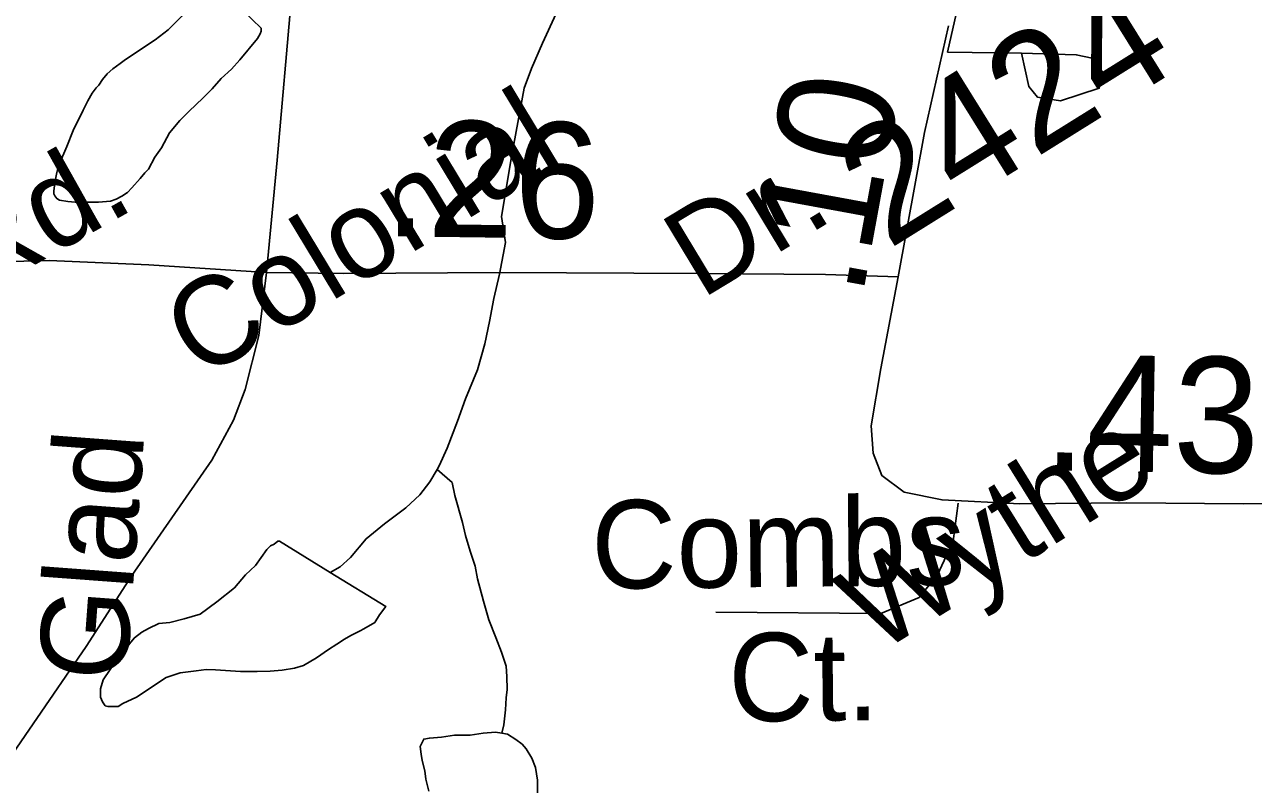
# Model space of a CAD drawing. Extents: x 2001466 to 31450019, y -30647475 to 847247.
# Drawn here: x 2183396 to 2186041, y 732116 to 733751 of the extents above; entities that cross this region are included whole.
import ezdxf

# ---------------------------------------------------------------- set-up
doc = ezdxf.new("R2010")
doc.units = 0
for name, color, linetype in [('Exist Hydrographic Misc Water Feature', 7, 'Continuous'), ('Exist Road Non-System Type 51', 7, 'Continuous'), ('Exist Road Non-System Type 51 Label', 7, 'Continuous'), ('Exist Road Secondary Mileage Hundredths English Label', 7, 'Continuous'), ('Exist Road Secondary Type 51 Attributed', 7, 'Continuous'), ('Exist Road Secondary Type 51 Label', 7, 'Continuous'), ('Exist Road Secondary Type 51 Number Label', 7, 'Continuous')]:
    doc.layers.add(name, color=color, linetype=linetype)

msp = doc.modelspace()

# ---------------------------------------------------------------- linework, layer by layer
at = {"layer": 'Exist Hydrographic Misc Water Feature'}
for points in [[(2183867, 733780.9), (2183905.4, 733743.1), (2183905.2, 733737), (2183903.3, 733731.3), (2183897.4, 733721.2), (2183859.6, 733675), (2183841.8, 733655), (2183819.7, 733634.8), (2183800, 733612.6), (2183779.9, 733592.5), (2183750.3, 733564.5), (2183730.3, 733544.5), (2183708.5, 733518.1), (2183690.9, 733485.9), (2183676.9, 733466.1), (2183663.2, 733439.8), (2183655, 733431.7), (2183645, 733419.8), (2183627.1, 733399.8), (2183617.5, 733389.5), (2183605.4, 733381.6), (2183593.5, 733375.7), (2183581.2, 733371.4), (2183555.3, 733369.3), (2183533.4, 733369.3), (2183505.3, 733369.1), (2183489.3, 733370.7), (2183471.5, 733373), (2183465.3, 733376.8), (2183461.6, 733382.6), (2183459.2, 733386.6), (2183459.4, 733392.7), (2183461.2, 733410.7), (2183465.3, 733432.8), (2183469.2, 733446.8), (2183486.9, 733488.7), (2183500.6, 733522.8), (2183522.3, 733566.9), (2183532.2, 733587), (2183542, 733603.3), (2183550, 733615.1), (2183556.2, 733621), (2183564.2, 733633.2), (2183573.8, 733645.2), (2183586.1, 733655.5), (2183601.7, 733667.3), (2183613.6, 733675.6), (2183677.1, 733718), (2183705.4, 733740), (2183764.9, 733798.4)], [(2184284.5, 732793.8), (2184288.4, 732801.8), (2184306, 732839.6), (2184328.2, 732898), (2184345.4, 732946.1), (2184371, 733007.9), (2184386.8, 733063.9), (2184396.7, 733112.4), (2184406.1, 733162), (2184418.2, 733214.1), (2184431.7, 733282.3), (2184423.1, 733338.3), (2184444.5, 733466.5), (2184471.7, 733614.5), (2184487.1, 733656.4), (2184511.1, 733710.8), (2184540.8, 733774.8)], [(2184053.8, 732572.4), (2184075.4, 732584.5), (2184097.9, 732604.6), (2184131.3, 732645), (2184171.1, 732677.1), (2184216.6, 732711.2), (2184247, 732739.5), (2184268.5, 732767.4), (2184284.5, 732793.8)], [(2184423.3, 732226.8), (2184427.6, 732244.5), (2184431.3, 732276.8), (2184433, 732302.5), (2184435.2, 732320.8), (2184434.6, 732348.4), (2184433, 732370.6), (2184422.5, 732400.6), (2184410.4, 732432.5), (2184395.9, 732470.3), (2184384, 732510.3), (2184371.5, 732558.4), (2184365.9, 732586), (2184355.5, 732618), (2184345, 732652), (2184339.1, 732680.1), (2184322.6, 732737.7), (2184316.7, 732765.8), (2184284.5, 732793.8)], [(2184053.8, 732572.4), (2184174.2, 732499), (2184160.2, 732481.2), (2184150.2, 732464.9), (2184126.2, 732451.1), (2184118.4, 732447), (2184098.7, 732436.6), (2184084.6, 732428.5), (2184068.6, 732418.4), (2184050.3, 732406.5), (2184024.9, 732388.5), (2183996.6, 732372.1), (2183976.9, 732366.1), (2183950.7, 732362), (2183924.8, 732359.8), (2183897.2, 732359.5), (2183861.1, 732359.3), (2183807.4, 732362.9), (2183786.8, 732363.2), (2183765.3, 732360.8), (2183731.1, 732356.6), (2183701.3, 732346.5), (2183637.4, 732304.2), (2183607.8, 732290.1), (2183597.8, 732283.9), (2183583.8, 732283.9), (2183575.6, 732283.9), (2183569.7, 732285.7), (2183563.8, 732293.9), (2183559.4, 732303.9), (2183559.4, 732321.7), (2183565.4, 732341.5), (2183596.8, 732387.9), (2183610.9, 732404), (2183625.1, 732422.2), (2183632.6, 732431.9), (2183648.6, 732444.1), (2183662.8, 732452.1), (2183684.9, 732462.2), (2183708.7, 732464.7), (2183740.1, 732472.9), (2183774.1, 732482.7), (2183810.4, 732508.9), (2183848.2, 732539.3), (2183871.9, 732567.4), (2183893.5, 732587.6), (2183917.5, 732621.7), (2183925.7, 732629.8), (2183933.5, 732633.5), (2183941.3, 732639.6), (2183945.1, 732639.9), (2184053.8, 732572.4)], [(2184176.4, 731769.3), (2184208.2, 731777.5), (2184272.2, 731791.7), (2184324.1, 731806.2), (2184355.9, 731816.4), (2184411.8, 731840.8), (2184439.5, 731858.9), (2184451.4, 731875), (2184467.2, 731901), (2184475.6, 731915.2), (2184481.4, 731927.3), (2184493.3, 731967.2), (2184500.6, 732037.1), (2184500.4, 732087), (2184500.4, 732125.2), (2184496.1, 732153), (2184487.9, 732172.9), (2184476, 732193), (2184467.4, 732202.7), (2184453.9, 732212.9), (2184435.8, 732224.6), (2184423.3, 732226.8)], [(2184423.3, 732226.8), (2184409.6, 732228.5), (2184383.3, 732226.4), (2184355.5, 732222.1), (2184321.4, 732222), (2184293.5, 732218.1), (2184267.7, 732215.9), (2184255.4, 732213.7), (2184247.6, 732197.8), (2184249.7, 732181.7), (2184252.1, 732167.6), (2184258.1, 732145.5), (2184260.3, 732127.8), (2184266.5, 732101.7)]]:
    msp.add_lwpolyline(points, dxfattribs=at)
at = {"layer": 'Exist Road Non-System Type 51'}
msp.add_line((2185383.1, 733691.7), (2185542.5, 733689.8), dxfattribs=at)
for points in [[(2185383.1, 733691.7), (2185432.4, 733910.1), (2185462.8, 734020.2)], [(2185542.5, 733689.8), (2185557.7, 733617.7), (2185576.6, 733594.9), (2185626, 733587.3), (2185709.5, 733613.9), (2185717.1, 733648.1), (2185694.3, 733678.4), (2185660.1, 733686), (2185542.5, 733689.8)], [(2184884.5, 732486.6), (2185239.4, 732484.1), (2185321.7, 732518.6), (2185361.2, 732567), (2185395, 732639.8), (2185406.2, 732721.2)]]:
    msp.add_lwpolyline(points, dxfattribs=at)
at = {"layer": 'Exist Road Secondary Type 51 Attributed'}
for points in [[(2184197.7, 735042.5), (2184138, 734943), (2184089.9, 734833.1), (2184069.5, 734695.9), (2184051.7, 734443.6), (2184014.6, 734148.3), (2184004.1, 734008), (2183971.1, 733811.1), (2183939.8, 733459.3), (2183916.7, 733217.4)], [(2185384.8, 733748.3), (2185333.5, 733519), (2185276.5, 733208)], [(2179698.7, 733195.4), (2179887.1, 733208), (2180263.8, 733243.6), (2180594.5, 733268.7), (2181152.2, 733258.2), (2181763.3, 733241.5), (2182427.7, 733216.3), (2182722.8, 733212.1), (2183120.4, 733235.2), (2183449.5, 733243.6), (2183663.5, 733234.1), (2183916.7, 733217.4)], [(2183916.7, 733217.4), (2183900.5, 733082.3), (2183871.2, 732966.1), (2183846.1, 732900.1), (2183799, 732814.2), (2183626.9, 732566.1), (2183528.5, 732413.2), (2183299.9, 732080.2), (2183017.9, 731661.4), (2182896.5, 731487.5), (2182762, 731334.6), (2182611.4, 731179.7), (2182382.7, 730965), (2182233.1, 730802.7), (2182055.7, 730589.1), (2181822.9, 730301.1), (2181717.2, 730182.8), (2181616.8, 730100.1), (2181505.3, 730028.9), (2181354.7, 729953.5), (2180956, 729778.6), (2180827.3, 729714.7), (2180778.1, 729637.3)], [(2183916.7, 733217.4), (2184083.6, 733215.3), (2184418.5, 733217.4), (2184852.2, 733215.3), (2185120.1, 733213.2), (2185276.5, 733208)], [(2185276.5, 733208), (2185239.4, 733011.1), (2185218.4, 732887.5), (2185222.6, 732828.9), (2185241.5, 732780.7), (2185289.6, 732745.1), (2185371.2, 732728.4), (2185538.6, 732720), (2185768.8, 732722.1), (2186020, 732720), (2186443.8, 732724.2), (2186548.4, 732713.7), (2186644.7, 732684.4), (2186715.8, 732640.4), (2186768.1, 732571.3), (2186812.1, 732485.4), (2186826.7, 732351.4)]]:
    msp.add_lwpolyline(points, dxfattribs=at)

# ---------------------------------------------------------------- texts
at = {"layer": 'Exist Road Non-System Type 51 Label'}
for s, p in [('Combs', (2184616.8, 732537.2)), ('Ct.', (2184911.9, 732251.5))]:
    msp.add_text(s, height=190, rotation=0.562, dxfattribs=at).set_placement(p)
at = {"layer": 'Exist Road Secondary Mileage Hundredths English Label'}
for s, rotation, p in [('.10', 79.586, (2185199, 733160.3)), ('.26', 359.2473, (2184169.4, 733295.8)), ('.43', 359.0351, (2185588.2, 732792.3))]:
    msp.add_text(s, height=250, rotation=rotation, dxfattribs=at).set_placement(p)
at = {"layer": 'Exist Road Secondary Type 51 Label'}
for s, rotation, p in [('Colonial', 31.1653, (2183775.1, 732984.5)), ('Rd.', 29.314, (2183293.7, 733163.8)), ('Dr.', 31.1653, (2184852.7, 733158.8)), ('Wythe', 31.918, (2185231.1, 732394.3)), ('Glad', 85.7594, (2183614.4, 732334.5))]:
    msp.add_text(s, height=190, rotation=rotation, dxfattribs=at).set_placement(p)
at = {"layer": 'Exist Road Secondary Type 51 Number Label'}
msp.add_text('2424', height=250, rotation=31.918, dxfattribs=at).set_placement((2185255.2, 733265.9))

doc.saveas('drawing.dxf')
